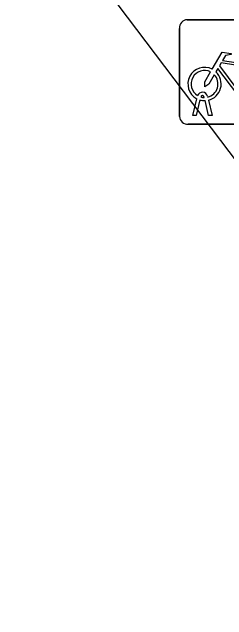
# Model space of a CAD drawing. Extents: x 160037 to 160839, y 385326 to 386441.
# Drawn here: x 160341.15 to 160343.2, y 385973.72 to 385979.52 of the extents above; entities that cross this region are included whole.
import ezdxf

# ---------------------------------------------------------------- set-up
doc = ezdxf.new("R2010")
doc.units = 0
doc.layers.add('IMGEO_Fietsenrek', color=7, linetype='Continuous')
doc.layers.add('IMGEO_Rijbaan_lokaal_open', color=7, linetype='Continuous')

msp = doc.modelspace()

# ---------------------------------------------------------------- linework, layer by layer
at = {"layer": 'IMGEO_Fietsenrek'}
for p, q in [((160342.8249, 385979.4525), (160343.6658, 385979.4525)), ((160343.6658, 385979.4525), (160342.8249, 385979.4525)), ((160342.7505, 385978.5279), (160342.7505, 385979.3688)), ((160342.7505, 385979.3688), (160342.7505, 385978.5279)), ((160342.8775, 385978.5373), (160342.9158, 385978.6973)), ((160342.9462, 385978.6851), (160342.9109, 385978.5373)), ((160342.9879, 385978.7089), (160342.9869, 385978.7132)), ((160343.029, 385978.5373), (160342.9951, 385978.679)), ((160343.0186, 385978.7204), (160343.0204, 385978.7125)), ((160343.0274, 385978.6833), (160343.0624, 385978.5373)), ((160342.9109, 385978.5373), (160342.8775, 385978.5373)), ((160343.0624, 385978.5373), (160343.029, 385978.5373)), ((160343.6751, 385978.4535), (160342.8342, 385978.4535)), ((160342.8342, 385978.4535), (160343.6751, 385978.4535))]:
    msp.add_line(p, q, dxfattribs=at)
for points in [[(160343.0631, 385978.9792), (160343.1578, 385979.1427), (160343.244, 385979.1289), (160343.2457, 385979.1202), (160343.1896, 385979.1093), (160343.1634, 385979.064), (160343.4186, 385979.0232)], [(160343.4057, 385978.998), (160343.1489, 385979.039), (160343.1322, 385979.0102), (160343.2992, 385978.7899), (160343.4057, 385978.998)], [(160343.3588, 385978.7345), (160343.3091, 385978.7346), (160343.1184, 385978.9863), (160343.0994, 385978.9535)], [(160343.0838, 385978.9267), (160343.0322, 385978.8375), (160342.9923, 385978.8115), (160342.9935, 385978.859), (160343.048, 385978.9532)]]:
    msp.add_lwpolyline(points, dxfattribs=at)
for centre, radius, start, end in [((160342.8282, 385979.3746), 0.0779, 92.4484, 184.28452), ((160342.8282, 385979.3746), 0.0779, 92.4484, 184.28452), ((160342.9901, 385978.8379), 0.159, 62.67661, 242.13685), ((160342.9901, 385978.8379), 0.129, 63.31916, 238.90302), ((160342.9901, 385978.8379), 0.129, 283.60429, 43.43025), ((160342.9901, 385978.8379), 0.159, 283.5766, 46.60424), ((160342.9699, 385978.7093), 0.0499, 12.8025, 158.69338), ((160342.9901, 385978.8379), 0.159, 253.99666, 271.78671), ((160342.9699, 385978.7093), 0.0174, 12.8025, 163.45023), ((160342.9901, 385978.8379), 0.129, 253.41502, 269.02044), ((160342.8284, 385978.5312), 0.0779, 182.4484, 274.28452), ((160342.8284, 385978.5312), 0.0779, 182.4484, 274.28452)]:
    msp.add_arc(centre, radius, start, end, dxfattribs=at)
at = {"layer": 'IMGEO_Rijbaan_lokaal_open'}
msp.add_lwpolyline([(160328.26, 385997.929), (160351.422, 385967.377)], dxfattribs=at)

doc.saveas('drawing.dxf')
